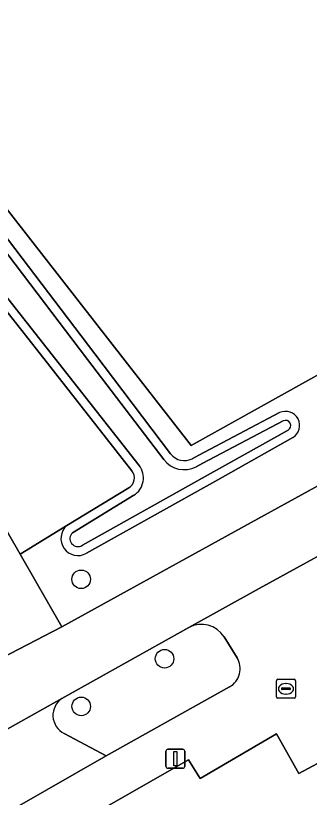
# Model space of a CAD drawing. Extents: x 158472 to 159562, y 388525 to 389606.
# Drawn here: x 159358.17 to 159373.67, y 389226.63 to 389267.82 of the extents above; entities that cross this region are included whole.
import ezdxf

# ---------------------------------------------------------------- set-up
doc = ezdxf.new("R2010")
doc.units = 0
for name, color, linetype in [('IMGEO_Berm_groen', 7, 'Continuous'), ('IMGEO_Boom', 7, 'Continuous'), ('IMGEO_Brandkraan', 7, 'Continuous'), ('IMGEO_Erf', 7, 'Continuous'), ('IMGEO_Fietspad_gesloten', 7, 'Continuous'), ('IMGEO_Fietspad_open', 7, 'Continuous'), ('IMGEO_Groenvoorziening', 7, 'Continuous'), ('IMGEO_Lichtmast', 7, 'Continuous'), ('IMGEO_Muur', 7, 'Continuous'), ('IMGEO_Oever', 7, 'Continuous'), ('IMGEO_Parkeervlak_open', 7, 'Continuous'), ('IMGEO_Voetpad_open', 7, 'Continuous'), ('IMGEO_Waterloop', 7, 'Continuous')]:
    doc.layers.add(name, color=color, linetype=linetype)

msp = doc.modelspace()

# ---------------------------------------------------------------- linework, layer by layer
at = {"layer": 'IMGEO_Berm_groen'}
for points in [[(159332.348, 389284.439), (159329.384, 389282.563), (159330.421, 389281.403), (159332.89, 389278.641), (159338.322, 389272.132), (159340.268, 389269.57), (159346.258, 389260.522), (159352.326, 389250), (159358.408, 389239.453), (159360.874, 389240.953), (159364.151, 389242.946)], [(159364.311, 389243.843), (159359.463, 389250), (159332.348, 389284.439)], [(159367.305, 389235.578), (159360.768, 389231.93), (159360.615, 389231.845)], [(159369.854, 389233.987), (159369.172, 389235.085)], [(159360.732, 389229.998), (159362.955, 389228.825), (159369.461, 389232.461)]]:
    msp.add_lwpolyline(points, dxfattribs=at)
for centre, radius, start, end in [((159363.837, 389243.465), 0.606, 301.1708, 38.6019), ((159367.978, 389234.345), 1.405, 31.796, 118.6202), ((159368.929, 389233.412), 1.089, 299.227, 31.8892), ((159361.213, 389230.956), 1.071, 123.8946, 243.3546)]:
    msp.add_arc(centre, radius, start, end, dxfattribs=at)
at = {"layer": 'IMGEO_Boom'}
for centre in [(159361.632, 389238.125), (159366.029, 389233.94), (159361.634, 389231.427)]:
    msp.add_circle(centre, 0.489, dxfattribs=at)
at = {"layer": 'IMGEO_Brandkraan'}
for p, q in [((159371.933, 389231.929), (159371.933, 389232.781)), ((159372.008, 389232.855), (159372.86, 389232.855)), ((159372.934, 389232.781), (159372.934, 389231.929)), ((159372.192, 389232.349), (159372.192, 389232.361)), ((159372.235, 389232.398), (159372.633, 389232.398)), ((159372.421, 389232.635), (159372.446, 389232.635)), ((159372.676, 389232.361), (159372.676, 389232.349)), ((159372.63, 389232.312), (159372.232, 389232.312)), ((159372.444, 389232.075), (159372.419, 389232.075)), ((159372.86, 389231.855), (159372.008, 389231.855))]:
    msp.add_line(p, q, dxfattribs=at)
for points in [[(159371.933, 389231.929), (159371.933, 389232.781)], [(159372.008, 389232.855), (159372.86, 389232.855)], [(159372.934, 389232.781), (159372.934, 389231.929)], [(159372.86, 389231.855), (159372.008, 389231.855)]]:
    msp.add_lwpolyline(points, dxfattribs=at)
for centre, radius, start, end in [((159372.01, 389232.779), 0.0765, 91.552, 178.448), ((159372.01, 389232.779), 0.0765, 91.552, 178.448), ((159372.858, 389232.779), 0.0765, 1.552, 88.448), ((159372.858, 389232.779), 0.0765, 1.552, 88.448), ((159372.232, 389232.358), 0.0403, 85.8775, 175.7526), ((159372.637, 389232.36), 0.0386, 1.7309, 96.639), ((159372.229, 389232.348), 0.0366, 178.938, 274.7102), ((159372.633, 389232.355), 0.043, 264.8664, 352.4533), ((159372.01, 389231.931), 0.0765, 181.552, 268.448), ((159372.01, 389231.931), 0.0765, 181.552, 268.448), ((159372.858, 389231.931), 0.0765, 271.552, 358.448), ((159372.858, 389231.931), 0.0765, 271.552, 358.448)]:
    msp.add_arc(centre, radius, start, end, dxfattribs=at)
for centre, major_axis, ratio, start_param, end_param in [((159372.42, 389232.355), (-0.387, 0.002), 0.722429, 4.712389, 7.853982), ((159372.445, 389232.355), (-0.39, 0.002), 0.717154, 1.570796, 4.712389)]:
    msp.add_ellipse(centre, major_axis=major_axis, ratio=ratio, start_param=start_param, end_param=end_param, dxfattribs=at)
at = {"layer": 'IMGEO_Erf'}
msp.add_lwpolyline([(159414.487, 389326.3), (159362.548, 389319.394), (159335.078, 389286.628), (159367.433, 389245.168), (159380.489, 389252.443), (159384.857, 389254.876), (159394.493, 389260.246), (159427.196, 389258.998)], close=True, dxfattribs=at)
msp.add_lwpolyline([(159357.784, 389218.645), (159360.077, 389219.942), (159359.584, 389220.813), (159363.066, 389222.782), (159363.558, 389221.912), (159369.168, 389225.086), (159370.977, 389221.89), (159375.189, 389224.295), (159377.065, 389221.009), (159379.702, 389222.467), (159375.831, 389229.356), (159373.113, 389227.895), (159371.94, 389229.991), (159367.908, 389227.622), (159367.296, 389228.61), (159335.064, 389210.249), (159329.824, 389206.904), (159323.504, 389202.542), (159317.294, 389198.026)], dxfattribs=at)
at = {"layer": 'IMGEO_Fietspad_gesloten'}
for points in [[(159426.644, 389256.048), (159396.966, 389255.529), (159395.849, 389254.995), (159387.357, 389250.327), (159386.762, 389250), (159382.975, 389247.918), (159370.597, 389241.114), (159360.609, 389235.623), (159357.424, 389233.966), (159329.213, 389218.359), (159327.815, 389217.564), (159320.015, 389212.823), (159314.834, 389209.287), (159305.368, 389202.036)], [(159360.615, 389231.845), (159360.768, 389231.93), (159367.305, 389235.578), (159371.025, 389237.632), (159373.555, 389239.029), (159379.225, 389242.159), (159382.817, 389244.222), (159387.55, 389246.977), (159393.051, 389250), (159394.274, 389250.672), (159397.282, 389252.242), (159398.032, 389252.476), (159398.631, 389252.57), (159426.068, 389252.969)], [(159302.781, 389195.458), (159303.536, 389196.075), (159307.357, 389199.198), (159309.628, 389201.106), (159312.71, 389203.433), (159316.552, 389206.296), (159318.297, 389207.596), (159319.016, 389208.018), (159320.801, 389209.252), (159322.866, 389210.614), (159323.153, 389210.776), (159324.77, 389211.686), (159326.76, 389212.836), (159328.415, 389213.786), (159329.765, 389214.567), (159330.053, 389214.734), (159332.198, 389215.926), (159336.165, 389218.129), (159341.926, 389221.395), (159343.109, 389222.065), (159347.667, 389224.609), (159348.934, 389225.317), (159360.615, 389231.845)]]:
    msp.add_lwpolyline(points, dxfattribs=at)
at = {"layer": 'IMGEO_Fietspad_open'}
msp.add_lwpolyline([(159357.424, 389233.966), (159360.609, 389235.623), (159358.408, 389239.453), (159352.326, 389250), (159346.258, 389260.522), (159340.268, 389269.57), (159338.322, 389272.132), (159332.89, 389278.641), (159330.421, 389281.403), (159329.384, 389282.563), (159327.313, 389284.625), (159325.037, 389282.223), (159327.081, 389280.027), (159327.694, 389279.369), (159330.002, 389276.598), (159334.435, 389271.277), (159337.731, 389266.975), (159340.893, 389262.836), (159344.573, 389256.873), (159345.353, 389255.475), (159348.424, 389250), (159355.121, 389238.06)], close=True, dxfattribs=at)
at = {"layer": 'IMGEO_Groenvoorziening'}
for points in [[(159360.874, 389240.953), (159358.408, 389239.453), (159360.609, 389235.623), (159370.597, 389241.114), (159382.975, 389247.918), (159380.489, 389252.443), (159367.433, 389245.168), (159335.078, 389286.628), (159334.826, 389286.346)], [(159335.008, 389285.962), (159362.346, 389250), (159366.351, 389244.732)], [(159367.486, 389244.479), (159367.83, 389244.66), (159372.097, 389246.907)], [(159372.801, 389245.589), (159368.836, 389243.371), (159361.908, 389239.495)]]:
    msp.add_lwpolyline(points, dxfattribs=at)
for centre, radius, start, end in [((159372.407, 389246.226), 0.749, 301.7183, 114.4988), ((159367.067, 389245.274), 0.898, 217.0861, 297.7814), ((159361.461, 389240.274), 0.898, 130.8382, 299.8496)]:
    msp.add_arc(centre, radius, start, end, dxfattribs=at)
at = {"layer": 'IMGEO_Lichtmast'}
for p, q in [((159366.102, 389228.27), (159366.102, 389229.07)), ((159366.102, 389229.07), (159366.102, 389228.27)), ((159366.202, 389229.17), (159366.992, 389229.17)), ((159366.992, 389229.17), (159366.202, 389229.17)), ((159367.092, 389229.07), (159367.092, 389228.27)), ((159367.092, 389228.27), (159367.092, 389229.07)), ((159366.992, 389228.17), (159366.202, 389228.17)), ((159366.202, 389228.17), (159366.992, 389228.17))]:
    msp.add_line(p, q, dxfattribs=at)
msp.add_lwpolyline([(159366.522, 389229.045), (159366.672, 389229.045), (159366.672, 389228.295), (159366.522, 389228.295), (159366.522, 389229.045)], dxfattribs=at)
for centre, start, end in [((159366.202, 389229.07), 90, 180), ((159366.202, 389229.07), 90, 180), ((159366.992, 389229.07), 0, 90), ((159366.992, 389229.07), 360, 90), ((159366.202, 389228.27), 180, 270), ((159366.202, 389228.27), 180, 270), ((159366.992, 389228.27), 270, 0), ((159366.992, 389228.27), 270, 0)]:
    msp.add_arc(centre, 0.1, start, end, dxfattribs=at)
at = {"layer": 'IMGEO_Muur'}
for points in [[(159367.433, 389245.168), (159335.078, 389286.628)], [(159380.489, 389252.443), (159367.433, 389245.168)]]:
    msp.add_lwpolyline(points, dxfattribs=at)
at = {"layer": 'IMGEO_Oever'}
for points in [[(159366.351, 389244.732), (159362.346, 389250), (159335.008, 389285.962)], [(159334.621, 389285.689), (159361.97, 389249.714), (159365.985, 389244.432)], [(159364.694, 389244.121), (159359.835, 389250.293), (159332.732, 389284.715)], [(159332.348, 389284.439), (159359.463, 389250), (159364.311, 389243.843)], [(159372.097, 389246.907), (159367.83, 389244.66), (159367.486, 389244.479)], [(159367.69, 389244.052), (159368.05, 389244.242), (159372.288, 389246.473)], [(159372.544, 389245.987), (159368.605, 389243.784), (159361.693, 389239.916)], [(159361.908, 389239.495), (159368.836, 389243.371), (159372.801, 389245.589)], [(159364.151, 389242.946), (159360.874, 389240.953)], [(159361.171, 389240.58), (159364.413, 389242.552)]]:
    msp.add_lwpolyline(points, dxfattribs=at)
for centre, radius, start, end in [((159372.407, 389246.226), 0.749, 301.7183, 114.4988), ((159372.407, 389246.225), 0.275, 299.9541, 115.6018), ((159367.067, 389245.274), 0.898, 217.0861, 297.7814), ((159367.066, 389245.268), 1.367, 217.7247, 297.1465), ((159363.841, 389243.464), 1.076, 302.0792, 37.6133), ((159363.837, 389243.465), 0.606, 301.1708, 38.6019), ((159361.461, 389240.274), 0.898, 130.8382, 299.8496), ((159361.463, 389240.272), 0.424, 133.5263, 302.8186)]:
    msp.add_arc(centre, radius, start, end, dxfattribs=at)
at = {"layer": 'IMGEO_Parkeervlak_open'}
for points in [[(159360.615, 389231.845), (159348.934, 389225.317)], [(159362.955, 389228.825), (159360.732, 389229.998)], [(159350.809, 389225.074), (159353.423, 389223.381), (159362.955, 389228.825)]]:
    msp.add_lwpolyline(points, dxfattribs=at)
msp.add_arc((159361.213, 389230.956), 1.071, 123.8946, 243.3546, dxfattribs=at)
at = {"layer": 'IMGEO_Voetpad_open'}
for points in [[(159379.225, 389242.159), (159373.555, 389239.029), (159371.025, 389237.632), (159367.305, 389235.578)], [(159369.172, 389235.085), (159369.854, 389233.987)], [(159317.294, 389198.026), (159323.504, 389202.542), (159329.824, 389206.904), (159335.064, 389210.249), (159367.296, 389228.61), (159367.908, 389227.622), (159371.94, 389229.991), (159373.113, 389227.895), (159375.831, 389229.356), (159376.844, 389229.874), (159378.295, 389230.683), (159376.31, 389234.179)], [(159369.461, 389232.461), (159362.955, 389228.825), (159353.423, 389223.381), (159343.64, 389217.945), (159339.173, 389215.309), (159334.416, 389212.461), (159333.508, 389211.918), (159332.771, 389211.464), (159329.415, 389209.396)]]:
    msp.add_lwpolyline(points, dxfattribs=at)
for centre, radius, start, end in [((159367.978, 389234.345), 1.405, 31.796, 118.6202), ((159368.929, 389233.412), 1.089, 299.227, 31.8892)]:
    msp.add_arc(centre, radius, start, end, dxfattribs=at)
at = {"layer": 'IMGEO_Waterloop'}
for points in [[(159365.985, 389244.432), (159361.97, 389249.714), (159334.621, 389285.689)], [(159332.732, 389284.715), (159359.835, 389250.293), (159364.694, 389244.121)], [(159372.288, 389246.473), (159368.05, 389244.242), (159367.69, 389244.052)], [(159361.693, 389239.916), (159368.605, 389243.784), (159372.544, 389245.987)], [(159364.413, 389242.552), (159361.171, 389240.58)]]:
    msp.add_lwpolyline(points, dxfattribs=at)
for centre, radius, start, end in [((159372.407, 389246.225), 0.275, 299.9541, 115.6018), ((159367.066, 389245.268), 1.367, 217.7247, 297.1465), ((159363.841, 389243.464), 1.076, 302.0792, 37.6133), ((159361.463, 389240.272), 0.424, 133.5263, 302.8186)]:
    msp.add_arc(centre, radius, start, end, dxfattribs=at)

doc.saveas('drawing.dxf')
